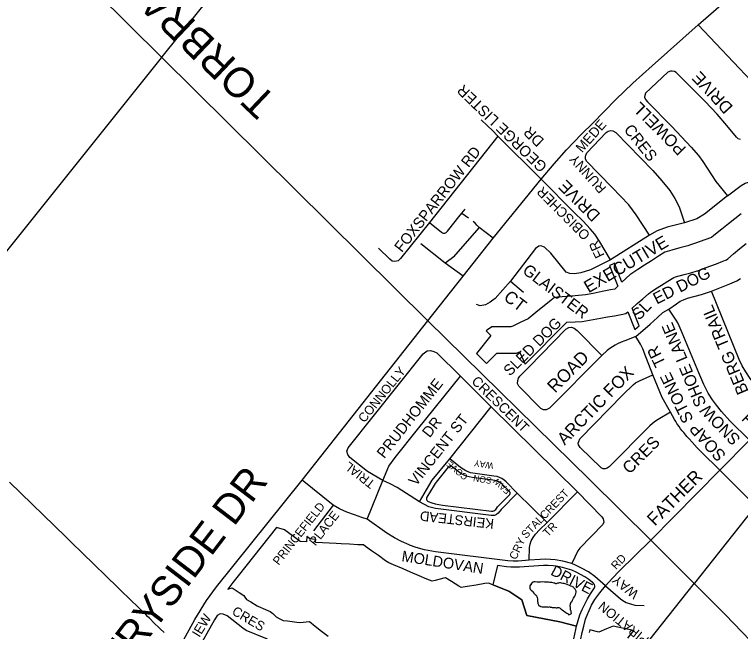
# Model space of a CAD drawing. Extents: x 586326 to 623965, y 4819854 to 4857850.
# Drawn here: x 599021 to 600234, y 4847038 to 4848069 of the extents above; entities that cross this region are included whole.
import ezdxf

# ---------------------------------------------------------------- set-up
doc = ezdxf.new("R2010")
doc.units = 0
for name, color, linetype in [('Lots_Concessions', 7, 'Continuous'), ('Major Rds and Hwys', 7, 'Continuous'), ('Major Rds Lbls', 7, 'Continuous'), ('Minor Rd Lbls', 7, 'Continuous'), ('Minor Rds', 7, 'Continuous'), ('Park Outlines', 7, 'Continuous'), ('Private Rds', 7, 'Continuous'), ('Proposed Minor Rds', 7, 'Continuous'), ('Proposed Rd Lbls', 7, 'Continuous'), ('Proposed Secondary Rds', 7, 'Continuous'), ('Secondary Rds Lbls', 7, 'Continuous'), ('SWM Ponds', 7, 'Continuous')]:
    doc.layers.add(name, color=color, linetype=linetype)

msp = doc.modelspace()

# ---------------------------------------------------------------- linework, layer by layer
at = {"layer": 'Lots_Concessions'}
for p, q in [((599267.4, 4847998.2), (599599, 4848414.6)), ((598838, 4847461.8), (599268.4, 4847999.5)), ((600577.6, 4847650.3), (600156.8, 4847118.7)), ((600067, 4847005.3), (600156.7, 4847118.6))]:
    msp.add_line(p, q, dxfattribs=at)
at = {"layer": 'Major Rds and Hwys'}
for points in [[(599711.5, 4847557.3), (599266.8, 4847997.4), (598823.8, 4848435.7)], [(600162.9, 4848052.1), (600283.1, 4848157.4), (600318.4, 4848189.7), (600345.1, 4848216.2), (600399, 4848271.4)], [(599900.8, 4847793.7), (599922.3, 4847819.4), (599943.2, 4847843.2), (599967.8, 4847869), (599986.9, 4847887.7), (600025.2, 4847927.2), (600053.9, 4847954.6), (600086, 4847983.4), (600162.9, 4848052.1)], [(599820.5, 4847695), (599900.8, 4847793.7)], [(599770.3, 4847631.5), (599820.5, 4847695)], [(599711.5, 4847557.3), (599770.3, 4847631.5)], [(599501.1, 4847290.7), (599711.5, 4847557.3)], [(600084.1, 4847190.6), (599981.6, 4847291.5), (599711.5, 4847557.3)], [(599234.9, 4846851.8), (599267.4, 4846937.3), (599283.4, 4846979.7), (599297.1, 4847011.2), (599306.1, 4847029.1), (599322.2, 4847057.9), (599341.7, 4847089.3), (599357.9, 4847112.3), (599501.1, 4847290.7)], [(600460.5, 4846816.5), (600402.8, 4846869.9), (600292.5, 4846978.8), (600208.1, 4847066), (600084.1, 4847190.6)]]:
    msp.add_lwpolyline(points, dxfattribs=at)
at = {"layer": 'Minor Rds'}
for points in [[(600234, 4847860), (600230, 4847861.2), (600226.9, 4847863.9), (600211, 4847883.4), (600194.7, 4847902.3), (600174.8, 4847923.9), (600126.5, 4847972.4), (600123.3, 4847974), (600119.5, 4847974.6), (600116.9, 4847974.3), (600112.4, 4847972.6), (600075, 4847937.7), (600073.8, 4847934), (600073.6, 4847931.1), (600075, 4847927.3), (600078.1, 4847923.2), (600119, 4847882.2), (600151.4, 4847847.2), (600163.3, 4847833.2), (600170.6, 4847823.7), (600192.8, 4847789.9), (600212.2, 4847766.2)], [(600081.8, 4847700.4), (600059.4, 4847734.3), (600047.1, 4847750.7), (600019.5, 4847780.2), (599976.4, 4847824.2), (599975, 4847827.9), (599975, 4847831.3), (599975.4, 4847834.2), (599977.1, 4847837.9), (600009.2, 4847871.8), (600012.7, 4847874), (600016.8, 4847875.3), (600020.6, 4847874.7), (600025.3, 4847871.7), (600087.2, 4847808.4), (600102.4, 4847791.1), (600115.5, 4847774.7), (600123.8, 4847761.4), (600131.3, 4847747.6), (600140.1, 4847721)], [(600212.2, 4847766.2), (600234.6, 4847783.2), (600241.7, 4847787.3), (600247.3, 4847789.1), (600253.2, 4847790.9), (600313.7, 4847799.6), (600327.3, 4847802.4), (600336.3, 4847805.8), (600344.1, 4847809.6), (600350, 4847814.4), (600372.2, 4847837.7)], [(600016.5, 4847658.9), (599998.6, 4847689), (599990.1, 4847701.7), (599982.3, 4847711), (599970.9, 4847723.9), (599955.9, 4847738.3), (599900.8, 4847793.7)], [(600212.2, 4847766.2), (600173.7, 4847735.4), (600161, 4847727.8), (600140.1, 4847721)], [(600140.1, 4847721), (600111.1, 4847713.4), (600094.4, 4847707.5), (600081.8, 4847700.4)], [(600081.8, 4847700.4), (600016.5, 4847658.9)], [(600016.5, 4847658.9), (599983.1, 4847642.4), (599966.8, 4847637.2), (599956.6, 4847635.7), (599948.3, 4847636.3), (599942.7, 4847638.5), (599916.8, 4847670.3), (599906.4, 4847680.2), (599900.3, 4847682.5), (599896.5, 4847681.8), (599891, 4847677.9), (599849.2, 4847623.6)], [(600185.1, 4847606.9), (600216, 4847619.1), (600227.6, 4847623.8), (600234, 4847628)], [(599849.2, 4847623.6), (599823.7, 4847594.6), (599815.7, 4847588), (599807.7, 4847583.8), (599798.8, 4847582.1), (599792.6, 4847584.1)], [(599849.2, 4847623.6), (599871, 4847605.1)], [(600113.8, 4847576.7), (600126.6, 4847585.7), (600132.9, 4847589.7), (600138.5, 4847592.4), (600145, 4847595), (600168.8, 4847601.1), (600185.1, 4847606.9)], [(600298.7, 4847407.9), (600258, 4847450.2), (600249.8, 4847460.7), (600242.7, 4847471.6), (600236.8, 4847481.6), (600231.6, 4847492.3), (600185.1, 4847606.9)], [(600058.8, 4847531), (600082.9, 4847551.6), (600095, 4847562.8), (600104.1, 4847570.7), (600113.8, 4847576.7)], [(600248.8, 4847357.4), (600215.9, 4847390), (600202.2, 4847405.4), (600193.7, 4847415.8), (600186.8, 4847424.9), (600179.6, 4847436.2), (600172.4, 4847450.5), (600164.2, 4847470), (600158.7, 4847483.4), (600136.5, 4847536.9), (600131.5, 4847548.6), (600128.8, 4847553.5), (600126.1, 4847557.9), (600113.8, 4847576.7)], [(599880.6, 4847480.4), (599941.9, 4847543.3), (599946.8, 4847545.8), (599951.4, 4847546.7), (599955.6, 4847545), (599960.7, 4847541), (600001.9, 4847499.2)], [(600058.8, 4847531), (600040.7, 4847523.6), (600034.6, 4847521.2), (600028.3, 4847518.6), (600024.4, 4847516.5), (600019.9, 4847513.7), (600015.4, 4847510.8), (600011.1, 4847507.4), (600001.9, 4847499.2)], [(600087.5, 4847467), (600072.8, 4847504.2), (600071.5, 4847507.7), (600070.4, 4847510.3), (600069.6, 4847512.3), (600068.9, 4847513.7), (600067.9, 4847515.8), (600067.3, 4847516.9), (600066.7, 4847517.9), (600058.8, 4847531)], [(599636, 4847290), (599610.7, 4847305.1), (599580.7, 4847328.5), (599577.6, 4847333.7), (599576.2, 4847338.9), (599578.3, 4847344.8), (599703.4, 4847501.8), (599710.1, 4847506.7), (599715.9, 4847507.2), (599721.5, 4847505.9), (599726.2, 4847503.6), (599765.6, 4847464.6)], [(600001.9, 4847499.2), (599914.6, 4847411.2), (599909.2, 4847408.3), (599904.6, 4847408.2), (599900.3, 4847410.5), (599863.2, 4847447.7), (599861.1, 4847452.4), (599861.4, 4847457.2), (599863, 4847461), (599865.2, 4847464.3), (599880.6, 4847480.4)], [(599694, 4847375.6), (599765.6, 4847464.6)], [(599765.6, 4847464.6), (599816.9, 4847413.1)], [(600116.8, 4847404.2), (600096, 4847392.1), (600091.6, 4847389.5), (600086.8, 4847385.6), (600082.1, 4847381.3), (600014.5, 4847312.9), (600010.9, 4847310.5), (600007.6, 4847309.6), (600004.4, 4847309.5), (600000.9, 4847311), (599966.1, 4847345.4), (599963.2, 4847349.7), (599962.7, 4847352.6), (599963.4, 4847355.4), (599965.1, 4847360), (600037.6, 4847433.8), (600054.3, 4847450.2), (600058.5, 4847453.4), (600065.2, 4847456.8), (600087.5, 4847467)], [(600116.8, 4847404.2), (600103.1, 4847429.1), (600087.5, 4847467)], [(599748.1, 4847326.4), (599816.9, 4847413.1)], [(599816.9, 4847413.1), (599961.4, 4847271.3)], [(600199.1, 4847307.3), (600168.1, 4847337.8), (600164.2, 4847341.8), (600161.3, 4847344.8), (600152.8, 4847354), (600147.9, 4847359.5), (600144.2, 4847363.7), (600138.9, 4847370.1), (600136.3, 4847373.4), (600133.7, 4847376.7), (600131, 4847380.4), (600129, 4847383.2), (600127.6, 4847385.4), (600125.5, 4847388.7), (600123.6, 4847392), (600116.8, 4847404.2)], [(599636, 4847290), (599645.9, 4847314), (599656.7, 4847328.3), (599694, 4847375.6)], [(599697.4, 4847254.5), (599709.1, 4847274.3), (599718.5, 4847290.7), (599748.1, 4847326.4)], [(599860.6, 4847269.1), (599842.2, 4847287.7), (599838.7, 4847290.7), (599834.7, 4847293.6), (599827, 4847296.5), (599821.4, 4847297.6), (599782.7, 4847302.8), (599775, 4847306.1), (599765.8, 4847312), (599748.1, 4847326.4)], [(600432.9, 4847102.1), (600421.8, 4847104.2), (600413.5, 4847106.4), (600407.8, 4847108.6), (600400.3, 4847112.4), (600394.1, 4847116.2), (600387.1, 4847121.2), (600380.8, 4847126.7), (600367.9, 4847138.8), (600199.1, 4847307.3)], [(599553.3, 4847248.7), (599501.1, 4847290.7)], [(599610, 4847225.6), (599636, 4847290)], [(599697.4, 4847254.5), (599660.3, 4847278.3), (599648.3, 4847284.6), (599636, 4847290)], [(599860.6, 4847269.1), (599833.9, 4847241.5), (599828.9, 4847235.4), (599826.1, 4847233.1), (599822.9, 4847231.7), (599816.9, 4847231.7), (599723.9, 4847243.4), (599713, 4847246.3), (599697.4, 4847254.5)], [(599910.5, 4847219.9), (599860.6, 4847269.1)], [(599910.5, 4847219.9), (599961.4, 4847271.3)], [(599961.4, 4847271.3), (600002.3, 4847229.2), (600004.2, 4847225.9), (600005, 4847223), (600005.1, 4847220.2), (600003.7, 4847216.3), (599965.4, 4847177.1), (599962, 4847172.7), (599951.9, 4847151.4)], [(599553.3, 4847248.7), (599520.3, 4847206)], [(599610, 4847225.6), (599601, 4847228.5), (599588.9, 4847232.6), (599576, 4847237.2), (599563.7, 4847242.6), (599553.3, 4847248.7)], [(599880.8, 4847156.7), (599862.3, 4847155), (599853.8, 4847155), (599844.9, 4847155.8), (599724.3, 4847170.8), (599705.7, 4847174), (599692, 4847177.8), (599680.7, 4847182.2), (599680.3, 4847182.3), (599667, 4847188.2), (599655.5, 4847194.1), (599642.5, 4847201.9), (599610, 4847225.6)], [(599880.8, 4847156.7), (599880.9, 4847177.9), (599882, 4847183.5), (599884, 4847189.2), (599887.2, 4847195), (599891.1, 4847200.5), (599898, 4847207.8), (599910.5, 4847219.9)], [(599951.9, 4847151.4), (599937.1, 4847155.1), (599923.8, 4847157.2), (599908.5, 4847158.4), (599899.1, 4847157.9), (599880.8, 4847156.7)], [(600008.1, 4847114.1), (599990.6, 4847129.5), (599979.8, 4847137.2), (599968.3, 4847143.6), (599958.1, 4847148.7), (599951.9, 4847151.4)], [(600008.1, 4847114.1), (600033, 4847092.3), (600037.1, 4847089.2), (600042.5, 4847086.1), (600057.2, 4847081.6), (600072.9, 4847081)], [(599480.4, 4846995.5), (599449.3, 4847020.6), (599440.5, 4847025.7), (599407.8, 4847039.3), (599402, 4847043.2), (599375.9, 4847063.6), (599369.3, 4847066.7), (599364.4, 4847067.4), (599359.3, 4847064.2), (599354.6, 4847057.3), (599324.1, 4847002.7)]]:
    msp.add_lwpolyline(points, dxfattribs=at)
at = {"layer": 'Park Outlines'}
for points in [[(600234.9, 4847736.1), (600224.2, 4847727.5), (600213.5, 4847719), (600202.5, 4847710.2), (600189.4, 4847699.7), (600185.4, 4847696.5), (600174.3, 4847692.5), (600158.6, 4847686.9), (600150.4, 4847684), (600145.6, 4847682.6), (600132.4, 4847678.9), (600119.2, 4847675.2), (600107.3, 4847671.9), (600096.5, 4847665), (600085, 4847657.6), (600073.5, 4847650.1), (600062, 4847642.7), (600050.5, 4847635.3), (600049.3, 4847634.6), (600035.7, 4847621.5), (600023.1, 4847653.7), (600019.1, 4847651.4), (600015.1, 4847649.4), (600028.6, 4847614.8), (600023.8, 4847610.1), (600016.3, 4847608.7), (600002.7, 4847605.9), (599987.7, 4847603), (599974.5, 4847600.4), (599969.4, 4847599.9), (599951.1, 4847598.4), (599927.8, 4847596.5), (599922.8, 4847596.1), (599917.3, 4847591.5), (599892, 4847571), (599879.1, 4847560.5), (599873, 4847557.6), (599866.9, 4847554.8), (599853.1, 4847548.3), (599850.1, 4847546.9), (599832.6, 4847547), (599818.1, 4847547.2), (599811.1, 4847541.9), (599808.7, 4847540.1), (599816.3, 4847532.6), (599792.7, 4847502.4), (599809.3, 4847485.9), (599812.5, 4847489.1), (599820.8, 4847497.2), (599826.6, 4847503), (599831.5, 4847503), (599859.3, 4847502.9), (599864.7, 4847505.3), (599874.1, 4847484.6), (599943.1, 4847554.2), (599943.4, 4847554.6), (599957.5, 4847555.2), (599969.4, 4847555.8), (599999.7, 4847561.3), (600011.3, 4847563.5), (600023, 4847565.6), (600034.6, 4847567.7), (600042, 4847569.1), (600045.4, 4847572), (600056.9, 4847542.6), (600061.7, 4847546.3), (600064.2, 4847548.6), (600052.6, 4847578.3), (600061.2, 4847585.8), (600070.6, 4847594), (600080.2, 4847602.4), (600082.8, 4847604.6), (600091.9, 4847610.4), (600101.6, 4847616.6), (600112.5, 4847623.5), (600122.1, 4847629.6), (600125.4, 4847630.5), (600139.4, 4847634.4), (600150.6, 4847637.5), (600161.5, 4847640.5), (600162.2, 4847640.7), (600171.7, 4847644.3), (600182.5, 4847648.5), (600193.4, 4847652.6), (600204.2, 4847656.8), (600210.3, 4847659.2), (600212.4, 4847660.9), (600222.3, 4847669.1), (600232.8, 4847677.7), (600243.4, 4847686.4)], [(599270.5, 4847035.9), (599264.1, 4847042.1), (599261.7, 4847044.5), (599254.8, 4847051.2), (599246.2, 4847059.7), (599242.9, 4847062.8), (599239.9, 4847065.8), (599235.8, 4847069.8), (599226.8, 4847078.6), (599223.1, 4847082.2), (599218.4, 4847086.8), (599193.5, 4847111.1), (599133.8, 4847168.9), (599116.2, 4847186), (599106.1, 4847195.8), (599012.4, 4847287.4)], [(599935, 4846931.7), (599958.5, 4847040.9), (599959.7, 4847046.4), (599932, 4847053.8), (599876.6, 4847064.5), (599868.2, 4847090.8), (599846.7, 4847105.1), (599820, 4847115.7), (599812.4, 4847118.7), (599806.4, 4847117.7), (599791.8, 4847115.3), (599777.2, 4847112.9), (599767.2, 4847111.3), (599763.3, 4847113.7), (599751, 4847121.3), (599740.8, 4847127.6), (599738.2, 4847126.9), (599723.3, 4847123.1), (599718.3, 4847121.8), (599709.7, 4847125.4), (599696.9, 4847130.8), (599682.5, 4847136.9), (599670.1, 4847142.2), (599654, 4847148.9), (599645.9, 4847152.4), (599640.8, 4847156), (599628.6, 4847164.6), (599617.4, 4847172.5), (599607.1, 4847179.8), (599603.5, 4847182.4), (599594.5, 4847182.8), (599580.5, 4847183.6), (599566.6, 4847184.4), (599557.9, 4847184.8), (599523.7, 4847186.7), (599524, 4847192.1), (599521.3, 4847191.7), (599518.7, 4847191.8), (599516, 4847192.3), (599513.5, 4847193.3), (599511.2, 4847194.6), (599509.2, 4847196.4), (599508.7, 4847187.5), (599498.2, 4847188), (599471.6, 4847207.7), (599458.6, 4847211.3), (599394.2, 4847130.8), (599385.5, 4847119.6), (599377, 4847108.2), (599384.5, 4847110.8), (599396, 4847102.9), (599403.8, 4847097.6), (599405.7, 4847094.9), (599408.2, 4847091.3), (599415.4, 4847087), (599426.1, 4847080.7), (599427.3, 4847080.2), (599440.2, 4847074.6), (599447.9, 4847071.3), (599452, 4847067.6), (599458.1, 4847062.1), (599463, 4847059.4), (599469.3, 4847056), (599476.8, 4847055.2), (599492.4, 4847053.5), (599497.4, 4847052.9), (599513.3, 4847054.2), (599523, 4847046.6), (599533.8, 4847038.2), (599544.6, 4847029.7)], [(600045.6, 4847026.6), (600055.6, 4847039.3), (600055, 4847039.5), (600020.7, 4847046.8), (600009.9, 4847042.1), (599996.9, 4847036.3), (599981.9, 4847040.3), (599980.9, 4847036)]]:
    msp.add_lwpolyline(points, dxfattribs=at)
for points in [[(599745, 4847312.2), (599725.2, 4847287.4), (599723.4, 4847285), (599721.8, 4847282.4), (599709.6, 4847262.1), (599709.1, 4847260.8), (599708.9, 4847259.3), (599709.2, 4847257.9), (599709.9, 4847256.6), (599710.9, 4847255.6), (599712.1, 4847254.9), (599717.9, 4847252.8), (599723.8, 4847251.2), (599729.7, 4847249.9), (599735.8, 4847248.9), (599817.8, 4847238.7), (599819.8, 4847238.7), (599821.6, 4847239.3), (599823.3, 4847240.3), (599824.7, 4847241.6), (599825.9, 4847243.3), (599827.9, 4847245.8), (599830.1, 4847248.1), (599847.2, 4847265.4), (599848.1, 4847266.7), (599848.6, 4847268.1), (599848.6, 4847269.7), (599848.1, 4847271.2), (599847.2, 4847272.4), (599846.8, 4847272.8), (599837.1, 4847282.4), (599834.1, 4847285), (599830.8, 4847287.2), (599827.3, 4847288.9), (599823.5, 4847290.2), (599819.7, 4847290.9), (599785.6, 4847295.1), (599780.5, 4847296.1), (599775.5, 4847297.5), (599770.8, 4847299.5), (599766.2, 4847302), (599762, 4847305), (599752.1, 4847313), (599750.7, 4847313.8), (599749.2, 4847314.1), (599747.6, 4847313.9), (599746.2, 4847313.3)], [(599896.3, 4847147.6), (599872.1, 4847145.5), (599864.7, 4847145), (599857.3, 4847145), (599849.9, 4847145.3), (599842.5, 4847146), (599827.6, 4847147.9), (599820, 4847115.7), (599846.7, 4847105.1), (599868.2, 4847090.8), (599876.6, 4847064.5), (599932, 4847053.8), (599959.7, 4847046.4), (599962.4, 4847055.9), (599965.5, 4847065.3), (599969.2, 4847074.5), (599973.4, 4847083.4), (599978.1, 4847092.2), (599983.2, 4847100.6), (599988.8, 4847108.8), (599989.7, 4847110.4), (599990.1, 4847112.3), (599990.1, 4847114.1), (599989.7, 4847116), (599988.8, 4847117.6), (599987.5, 4847119), (599986.7, 4847119.6), (599980.3, 4847124.6), (599973.6, 4847129.1), (599966.6, 4847133.1), (599959.3, 4847136.7), (599951.9, 4847139.9), (599944.2, 4847142.5), (599936.4, 4847144.6), (599928.5, 4847146.3), (599920.5, 4847147.4), (599912.5, 4847148), (599904.4, 4847148.1)]]:
    msp.add_lwpolyline(points, close=True, dxfattribs=at)
at = {"layer": 'Private Rds'}
for points in [[(599714, 4847721.2), (599734.3, 4847705.3), (599735.9, 4847704.3), (599737.6, 4847703.5), (599739.6, 4847703.6), (599741.8, 4847704.7), (599744.1, 4847706.7), (599746.4, 4847709.6), (599763.3, 4847731), (599768.2, 4847737.2)], [(599768.2, 4847737.2), (599773.5, 4847743.8)], [(599768.2, 4847737.2), (599779.1, 4847729.1)], [(599796.9, 4847713.3), (599792.9, 4847717), (599790.1, 4847720.1), (599787.1, 4847722.9)], [(599796.9, 4847713.3), (599753.5, 4847663.5), (599750.1, 4847660.6), (599740.3, 4847653.7)], [(599820.5, 4847695), (599796.9, 4847713.3)], [(599740.3, 4847653.7), (599699.6, 4847685.9)], [(599770.3, 4847631.5), (599740.3, 4847653.7)]]:
    msp.add_lwpolyline(points, dxfattribs=at)
at = {"layer": 'Proposed Minor Rds'}
for points in [[(599828.4, 4847865.7), (599819.1, 4847875.5), (599811.1, 4847883.3), (599800.3, 4847893.2)], [(599828.4, 4847865.7), (599714, 4847721.2)], [(599900.8, 4847793.7), (599828.4, 4847865.7)], [(599714, 4847721.2), (599665.4, 4847661.3), (599661.5, 4847657.5), (599656.3, 4847656), (599651.5, 4847657), (599647.5, 4847660.1), (599629, 4847678.6)]]:
    msp.add_lwpolyline(points, dxfattribs=at)
at = {"layer": 'Proposed Secondary Rds'}
for points in [[(600251.4, 4847958.1), (600162.9, 4848052.1)], [(600199.1, 4847307.3), (600248.8, 4847357.4)], [(600084.1, 4847190.6), (600199.1, 4847307.3)], [(600008.1, 4847114.1), (600019.6, 4847126.8), (600031.1, 4847138.6), (600084.1, 4847190.6)], [(599930.8, 4846884.1), (599935.1, 4846892.7), (599938.8, 4846901.2), (599942.1, 4846910.5), (599944.9, 4846920.2), (599966.2, 4847022.6), (599969.2, 4847035.7), (599972.1, 4847046.8), (599975, 4847058.3), (599978.8, 4847068), (599979.1, 4847068.8), (599984.9, 4847081.6), (599990.6, 4847091.2), (599998.5, 4847102.2), (600008.1, 4847114.1)]]:
    msp.add_lwpolyline(points, dxfattribs=at)
at = {"layer": 'SWM Ponds'}
msp.add_lwpolyline([(599959.4, 4847103.5), (599959.3, 4847104.8), (599958.5, 4847106.4), (599958.1, 4847107.4), (599957.4, 4847108.3), (599956.6, 4847109.6), (599955.5, 4847110.7), (599954.7, 4847111.5), (599953.1, 4847112.5), (599952.3, 4847112.8), (599950.3, 4847113.7), (599948.2, 4847114.5), (599945.2, 4847115.8), (599942.2, 4847116.8), (599939, 4847117.7), (599936.9, 4847118.1), (599934.6, 4847118.7), (599932.9, 4847119.2), (599931.1, 4847119.1), (599929.6, 4847118.5), (599927.8, 4847118.2), (599925.8, 4847117.5), (599924.6, 4847117.3), (599924.4, 4847117.9), (599923.6, 4847118.3), (599922.2, 4847118.7), (599918.7, 4847119.6), (599915.3, 4847119.8), (599912.9, 4847119.9), (599910.2, 4847120), (599906, 4847119.9), (599903.5, 4847120.4), (599899.4, 4847120.3), (599894, 4847120.3), (599890.8, 4847120.5), (599888.5, 4847120.4), (599887.4, 4847120.2), (599886.5, 4847119.9), (599885.8, 4847119.4), (599885.7, 4847118.3), (599885.2, 4847118.2), (599884.7, 4847118.2), (599884.2, 4847117.5), (599884.2, 4847116.8), (599883.7, 4847115.8), (599883.1, 4847116), (599882.6, 4847115.5), (599881.9, 4847114), (599881.5, 4847112.7), (599881.6, 4847111.3), (599881.9, 4847109.9), (599882.5, 4847108.5), (599883.7, 4847106.9), (599885.9, 4847104.8), (599886.8, 4847103.8), (599888.5, 4847102), (599889.2, 4847101), (599890, 4847100), (599890.9, 4847099.4), (599892.2, 4847098.1), (599893.6, 4847096), (599894.2, 4847094.4), (599894.6, 4847092), (599894.7, 4847089.9), (599894.8, 4847088), (599895, 4847086), (599895.2, 4847084.6), (599895.6, 4847083.2), (599896, 4847082.1), (599896.4, 4847081.3), (599897.3, 4847080.7), (599898.4, 4847080.3), (599900, 4847079.5), (599902.3, 4847079), (599904.9, 4847078.6), (599907.6, 4847078.6), (599909.8, 4847078.9), (599911.4, 4847078.6), (599913.1, 4847078.2), (599914.3, 4847078.9), (599914.9, 4847079.2), (599915.6, 4847078.4), (599916.5, 4847078.4), (599917.7, 4847078.1), (599919.2, 4847077.9), (599919.9, 4847077.5), (599921.2, 4847077.5), (599924, 4847077.5), (599925.8, 4847077.4), (599927.2, 4847077), (599927.6, 4847077.9), (599930, 4847077.5), (599931.1, 4847077), (599932.4, 4847076.5), (599934.1, 4847075.2), (599935.8, 4847074), (599937.9, 4847072.3), (599939.6, 4847071.2), (599942.1, 4847069.6), (599943.8, 4847068.3), (599945.2, 4847067.5), (599945.8, 4847066.8), (599947.1, 4847065.7), (599951.2, 4847067.9), (599951, 4847070.6), (599950.6, 4847071.9), (599950, 4847072.4), (599949.8, 4847074.1), (599949.5, 4847074.5), (599949.8, 4847075.6), (599949.7, 4847078.2), (599949.3, 4847079.4), (599949.2, 4847081.5), (599949.4, 4847083.1), (599949.8, 4847084.4), (599950.2, 4847084.9), (599950.5, 4847085.8), (599950.9, 4847087), (599951.9, 4847087), (599952.5, 4847088.6), (599953.1, 4847090.1), (599953.8, 4847091.4), (599954.6, 4847093.1), (599955.9, 4847095.1), (599956.8, 4847096.6), (599957.8, 4847098.8), (599958.6, 4847101.1)], close=True, dxfattribs=at)

# ---------------------------------------------------------------- texts
at = {"layer": 'Major Rds Lbls'}
for s, height, rotation, p in [('TORBRAM RD', 50, 136.4443, (599461.1, 4847927.9)), ('COUNTRYSIDE DR', 49.998, 52.6215, (599080.5, 4846810.4))]:
    msp.add_text(s, height=height, rotation=rotation, dxfattribs=at).set_placement(p)
at = {"layer": 'Minor Rd Lbls'}
for s, height, rotation, p in [('DRIVE', 20.34, 132.8317, (600222.4, 4847915)), ('POWELL', 19.94, 134.814, (600144.3, 4847845.8)), ('MEDE', 16.36, 48.5152, (599968.9, 4847837.1)), ('CRES', 18.79, 308.6569, (600037.8, 4847876.3)), ('RUNNY', 16.36, 131.9314, (600010.6, 4847779.4)), ('DRIVE', 20.34, 134.814, (600001, 4847735.1)), ('OBISCHER', 16.36, 134.814, (599983.8, 4847701.7)), ('EXECUTIVE', 20.75, 30.6115, (599979.9, 4847602.9)), ('FR', 16.36, 115.8453, (600007, 4847666.7)), ('GLAISTER', 19.55, 322.4509, (599868, 4847638.1)), ('ED DOG', 19.55, 27.0125, (600093.9, 4847584.1)), ('CT', 20.75, 322.4509, (599836.4, 4847593.4)), ('SL', 19.55, 46.689, (600064.4, 4847556.8)), ('BERG TRAIL', 19.94, 112.6485, (600247.6, 4847439)), ('SLED DOG', 18, 45.1277, (599848.4, 4847463.6)), ('SHOE LANE', 19.55, 112.6485, (600177, 4847418.2)), ('ROAD', 21.51, 45.2215, (599923.9, 4847435.2)), ('STONE  TR', 19.55, 116.1484, (600155.6, 4847392)), ('CONNOLLY    ', 15.175, 51.0684, (599605.2, 4847385.6)), ('ARCTIC FOX', 20.75, 45.8546, (599940, 4847348.1)), ('PRUDHOMME', 18, 51.7181, (599638.4, 4847325.7)), ('CRESCENT', 16.65, 315.5933, (599783, 4847454.6)), ('SNOW', 19.55, 133.8823, (600235, 4847360.5)), ('VINCENT ST', 18, 51.7181, (599691.5, 4847279.6)), ('DR', 18, 51.7181, (599714.3, 4847360.4)), ('SOAP', 19.94, 131.6479, (600210.8, 4847333)), ('CRES', 19.94, 45.1378, (600048.4, 4847299.7)), ('COVE', 10.63, 139.8779, (599779.1, 4847297.8)), ('WAY', 10.63, 170.909, (599821.5, 4847319.5)), ('TRIAL', 15.13, 142.0722, (599624.7, 4847287.3)), ('SON', 10.63, 170.909, (599818.6, 4847294.7)), ('FAW', 10.63, 138.3329, (599850.1, 4847274.1)), ('STALCREST', 13.34, 46.1112, (599875.5, 4847192)), ('PRINCEFIELD', 14.287, 51.7181, (599462.1, 4847147.4)), ('PLACE', 15.02, 51.7181, (599523.4, 4847179.7)), ('KEIRSTEAD ', 16.36, 173.535, (599822.4, 4847225.3)), ('TR', 13.61, 46.1112, (599911.8, 4847195)), ('CRY', 13.34, 64.7453, (599858.6, 4847156.6)), ('MOLDOVAN', 18, 351.1043, (599666.6, 4847155.2)), ('DRIVE', 18, 332.7955, (599915.2, 4847133.2)), ('WAY', 15.83, 140.9977, (600065.2, 4847103.1)), ('INSPIRATION', 15.828, 140.9977, (600109.5, 4847003.9)), ('IEW', 15.78, 58.4171, (599329.6, 4847026.7)), ('CRES', 15.78, 329.4108, (599382.5, 4847067.2))]:
    msp.add_text(s, height=height, rotation=rotation, dxfattribs=at).set_placement(p)
at = {"layer": 'Proposed Rd Lbls'}
for s, rotation, p in [('GEORGE LISTER', 135.9286, (599912, 4847816.6)), ('     DR', 135.9286, (599930.8, 4847836)), ('FOXSPARROW RD', 51.8557, (599667.9, 4847670.3))]:
    msp.add_text(s, height=18, rotation=rotation, dxfattribs=at).set_placement(p)
at = {"layer": 'Secondary Rds Lbls'}
for s, height, rotation, p in [('FATHER              TOBIN  RD', 21.584, 45.3209, (600090.6, 4847212.8)), ('RD', 13.61, 46.1112, (600025.8, 4847140.1))]:
    msp.add_text(s, height=height, rotation=rotation, dxfattribs=at).set_placement(p)

doc.saveas('drawing.dxf')
